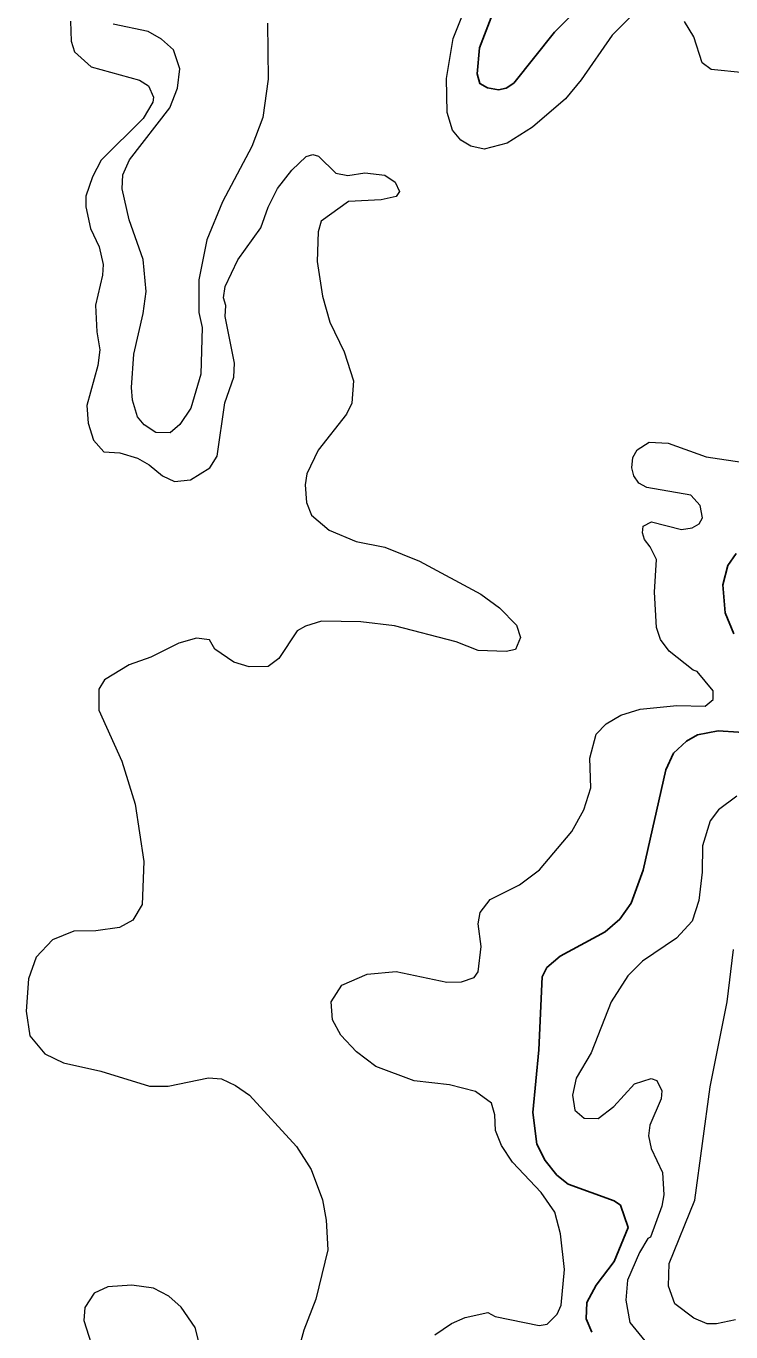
# Model space of a CAD drawing. Extents: x 673.6 to 698.9, y 7012 to 7040.1.
# Drawn here: x 675.91 to 676.978, y 7028.029 to 7030.005 of the extents above; entities that cross this region are included whole.
import ezdxf

# ---------------------------------------------------------------- set-up
doc = ezdxf.new("R2010")
doc.units = 0
doc.header["$LTSCALE"] = 0.032
doc.layers.add('1', color=7, linetype='Continuous', lineweight=25)
doc.layers.add('2', color=7, linetype='Continuous', lineweight=13)

msp = doc.modelspace()

# ---------------------------------------------------------------- linework, layer by layer
at = {"layer": '1'}
for points in [[(676.6399, 7030.0848), (676.5968, 7029.9725), (676.5933, 7029.9334), (676.5973, 7029.9186), (676.6091, 7029.9123), (676.6258, 7029.9091), (676.6375, 7029.9114), (676.6488, 7029.9189), (676.7105, 7029.9962), (676.7378, 7030.0235)], [(676.9858, 7029.2072), (676.9729, 7029.1894), (676.9655, 7029.1598), (676.969, 7029.1177), (676.9821, 7029.0856)], [(677.0202, 7028.9347), (676.9585, 7028.9388), (676.9271, 7028.9331), (676.9105, 7028.9233), (676.8908, 7028.9051), (676.8791, 7028.88), (676.8447, 7028.728), (676.8264, 7028.678), (676.8093, 7028.6537), (676.7874, 7028.635), (676.719, 7028.5977), (676.6988, 7028.5807), (676.6916, 7028.5668)], [(676.6916, 7028.5668), (676.6868, 7028.456), (676.6779, 7028.3615), (676.6837, 7028.3135), (676.6962, 7028.2885), (676.7142, 7028.2665)], [(676.7142, 7028.2665), (676.731, 7028.2529), (676.8011, 7028.2279), (676.8104, 7028.221), (676.8223, 7028.1871), (676.8007, 7028.1358), (676.7734, 7028.0998), (676.7595, 7028.0739), (676.7584, 7028.0492), (676.7669, 7028.0289)]]:
    msp.add_lwpolyline(points, dxfattribs=at)
at = {"layer": '2'}
for points in [[(676.8262, 7030.0201), (676.7977, 7029.9915), (676.751, 7029.9241), (676.7274, 7029.8956), (676.6771, 7029.8524), (676.6387, 7029.8282), (676.6039, 7029.819), (676.5839, 7029.824), (676.5687, 7029.8327), (676.5562, 7029.848), (676.5481, 7029.8748), (676.5468, 7029.9262), (676.557, 7029.9865), (676.5876, 7030.0627)], [(675.9777, 7030.0128), (675.9787, 7029.9828), (675.9836, 7029.9663), (676.0086, 7029.9437), (676.0819, 7029.9237), (676.0959, 7029.915), (676.1034, 7029.8977), (676.1022, 7029.8902), (676.0876, 7029.8655), (676.0238, 7029.8024), (676.0107, 7029.7773), (676.0008, 7029.7479), (676.0008, 7029.7318), (676.0076, 7029.6994), (676.0211, 7029.6713), (676.027, 7029.6447), (676.0262, 7029.6283), (676.0155, 7029.5833), (676.0172, 7029.5426), (676.0219, 7029.5156), (676.0188, 7029.4918), (676.0024, 7029.4313), (676.0041, 7029.4044), (676.0122, 7029.3788), (676.028, 7029.3613), (676.0523, 7029.3598), (676.079, 7029.3516), (676.0969, 7029.3416), (676.1168, 7029.3247), (676.1352, 7029.3161), (676.1595, 7029.319), (676.1884, 7029.3369), (676.1997, 7029.3545), (676.2112, 7029.4353)], [(676.2759, 7030.0098), (676.2768, 7029.925), (676.2686, 7029.8669), (676.2521, 7029.8235), (676.2077, 7029.7397), (676.1842, 7029.6819), (676.1717, 7029.6217), (676.1717, 7029.572), (676.1767, 7029.5492), (676.1749, 7029.4787), (676.1599, 7029.4274), (676.1431, 7029.4025), (676.1286, 7029.39), (676.1066, 7029.3906), (676.0889, 7029.402), (676.0788, 7029.4144), (676.0714, 7029.4392), (676.0698, 7029.4584), (676.0737, 7029.5088), (676.0878, 7029.5707), (676.0919, 7029.6036), (676.0877, 7029.6522), (676.0664, 7029.7123), (676.0558, 7029.7592), (676.0567, 7029.7802), (676.0668, 7029.8031), (676.1279, 7029.882), (676.1397, 7029.9116), (676.1429, 7029.941), (676.1333, 7029.9695), (676.1156, 7029.9859), (676.0954, 7029.9974), (676.0421, 7030.0086)], [(676.998, 7029.9348), (676.9478, 7029.9396), (676.9344, 7029.9497), (676.9213, 7029.9891), (676.9072, 7030.0126)], [(676.2095, 7029.5943), (676.2119, 7029.6115), (676.2309, 7029.652), (676.2659, 7029.7002), (676.2767, 7029.7313), (676.2908, 7029.7596), (676.3126, 7029.7872), (676.3346, 7029.8081), (676.3445, 7029.8114), (676.353, 7029.8085), (676.3795, 7029.7827), (676.3974, 7029.7795), (676.4231, 7029.7835), (676.4537, 7029.7801), (676.4694, 7029.7692), (676.4756, 7029.7554), (676.4705, 7029.7476), (676.4481, 7029.7425), (676.3986, 7029.74), (676.3573, 7029.7101), (676.3525, 7029.6943), (676.3509, 7029.6494), (676.359, 7029.597), (676.3704, 7029.5574), (676.3918, 7029.5126), (676.4063, 7029.4688), (676.4036, 7029.435), (676.3954, 7029.4182), (676.3524, 7029.3636), (676.3353, 7029.3278), (676.3328, 7029.3113), (676.3349, 7029.2843), (676.3427, 7029.2651), (676.3695, 7029.2425), (676.4101, 7029.2253), (676.4537, 7029.2167), (676.5059, 7029.1956), (676.599, 7029.1458), (676.6272, 7029.1251), (676.653, 7029.0991), (676.6588, 7029.0801), (676.6513, 7029.0621), (676.6371, 7029.0588), (676.5951, 7029.0605), (676.5617, 7029.0736), (676.4682, 7029.0981), (676.4172, 7029.1039), (676.3575, 7029.1047), (676.3332, 7029.0974), (676.3207, 7029.0901), (676.2931, 7029.0482), (676.277, 7029.0364), (676.2483, 7029.0356), (676.2247, 7029.043), (676.1962, 7029.0623), (676.1879, 7029.0768), (676.1682, 7029.0793), (676.1414, 7029.0716), (676.0993, 7029.0505), (676.0662, 7029.0389), (676.0291, 7029.0162), (676.0205, 7029.0022), (676.0206, 7028.9702), (676.0552, 7028.8929), (676.0754, 7028.8281), (676.0886, 7028.7414), (676.0861, 7028.6763), (676.0717, 7028.6524), (676.0517, 7028.6415), (676.0158, 7028.6364), (675.9828, 7028.6358), (675.9501, 7028.6226), (675.9255, 7028.5964), (675.9138, 7028.5636), (675.9103, 7028.5148), (675.9158, 7028.4773), (675.9387, 7028.4503), (675.9671, 7028.4366), (676.0237, 7028.424), (676.0974, 7028.4014), (676.1253, 7028.4013), (676.1866, 7028.4137), (676.2061, 7028.4122), (676.2272, 7028.4024), (676.2485, 7028.3878), (676.32, 7028.3099), (676.342, 7028.275), (676.3591, 7028.2293), (676.3649, 7028.1984), (676.3672, 7028.1537), (676.3493, 7028.0791), (676.3309, 7028.0317), (676.3163, 7027.9778)], [(676.2112, 7029.4353), (676.225, 7029.4741), (676.2259, 7029.4956), (676.212, 7029.566), (676.2127, 7029.5828), (676.2095, 7029.5943)], [(676.845, 7029.2487), (676.8574, 7029.2551), (676.9027, 7029.2437), (676.9191, 7029.2461), (676.9295, 7029.252), (676.9349, 7029.2613), (676.9313, 7029.2802), (676.917, 7029.2956), (676.8502, 7029.307), (676.8381, 7029.3136), (676.8305, 7029.325), (676.8274, 7029.3371), (676.8291, 7029.3526), (676.8355, 7029.3642), (676.8538, 7029.3758), (676.8826, 7029.3744), (676.9404, 7029.3535), (677.0045, 7029.344)], [(676.862, 7029.1489), (676.8652, 7029.1981), (676.8556, 7029.2176), (676.8468, 7029.2285), (676.8438, 7029.2387), (676.845, 7029.2487)], [(676.5292, 7028.025), (676.5544, 7028.0418), (676.5753, 7028.051), (676.6097, 7028.0586), (676.6208, 7028.0528), (676.6874, 7028.039), (676.6996, 7028.041), (676.7144, 7028.0562), (676.7206, 7028.0697), (676.7255, 7028.1236), (676.7196, 7028.1777), (676.7112, 7028.2106), (676.6902, 7028.2403), (676.6469, 7028.2861), (676.6304, 7028.3115), (676.6213, 7028.3341), (676.6203, 7028.3578), (676.6149, 7028.3755), (676.5909, 7028.3932), (676.5513, 7028.403), (676.4978, 7028.4094), (676.4402, 7028.4308), (676.4105, 7028.4534), (676.3869, 7028.4782), (676.3741, 7028.5017), (676.3723, 7028.5288), (676.3884, 7028.554), (676.4267, 7028.5707), (676.4705, 7028.5747), (676.5477, 7028.5584), (676.5698, 7028.5592), (676.589, 7028.5659), (676.5949, 7028.5743), (676.5997, 7028.6125), (676.5949, 7028.6471), (676.5982, 7028.6642), (676.613, 7028.6839), (676.6574, 7028.7061), (676.688, 7028.7287), (676.7368, 7028.7864), (676.755, 7028.8193), (676.7657, 7028.8525), (676.7642, 7028.8976), (676.7735, 7028.934), (676.7889, 7028.9495), (676.8109, 7028.9626), (676.8403, 7028.9715), (676.8957, 7028.9774), (676.9388, 7028.9765), (676.9506, 7028.9866), (676.9506, 7028.9995), (676.9267, 7029.029), (676.9206, 7029.0308), (676.8844, 7029.0593), (676.8709, 7029.0772), (676.8651, 7029.0954), (676.862, 7029.1489)], [(676.9865, 7028.84), (676.9588, 7028.8196), (676.9464, 7028.8026), (676.9346, 7028.765), (676.9342, 7028.7252), (676.9293, 7028.682), (676.9191, 7028.6508), (676.8955, 7028.6253), (676.8438, 7028.5903), (676.8218, 7028.568), (676.7964, 7028.529), (676.7662, 7028.4516), (676.7434, 7028.4131), (676.7379, 7028.3878), (676.7414, 7028.3647), (676.7556, 7028.3529), (676.7766, 7028.3522), (676.8006, 7028.3705), (676.8315, 7028.4046), (676.857, 7028.4128), (676.8657, 7028.4096), (676.8733, 7028.3943), (676.872, 7028.3822), (676.8551, 7028.3423), (676.8528, 7028.3258), (676.8571, 7028.3069), (676.8742, 7028.2707), (676.876, 7028.2369), (676.8733, 7028.2194), (676.8559, 7028.1725), (676.852, 7028.1709), (676.8391, 7028.1494), (676.8211, 7028.1074), (676.8184, 7028.0773), (676.8244, 7028.0436), (676.8471, 7028.016)], [(676.9846, 7028.0478), (676.9561, 7028.0413), (676.9419, 7028.0414), (676.9217, 7028.0502), (676.893, 7028.0716), (676.8834, 7028.0985), (676.8842, 7028.1328), (676.9228, 7028.2287), (676.9465, 7028.4002), (676.972, 7028.5288), (676.9817, 7028.6081)]]:
    msp.add_lwpolyline(points, dxfattribs=at)
msp.add_lwpolyline([(676.1665, 7028.036), (676.1453, 7028.0669), (676.1264, 7028.0832), (676.1034, 7028.0956), (676.0705, 7028.0998), (676.0343, 7028.0975), (676.0136, 7028.088), (675.9994, 7028.0662), (675.9975, 7028.0467), (676.0087, 7028.0117), (676.0337, 7027.9631), (676.0361, 7027.9424), (676.0346, 7027.8927), (676.0849, 7027.8327), (676.0947, 7027.8273), (676.1295, 7027.8205), (676.1507, 7027.8262), (676.1735, 7027.8601), (676.1848, 7027.8947), (676.1873, 7027.9276), (676.1856, 7027.9601)], close=True, dxfattribs=at)

doc.saveas('drawing.dxf')
